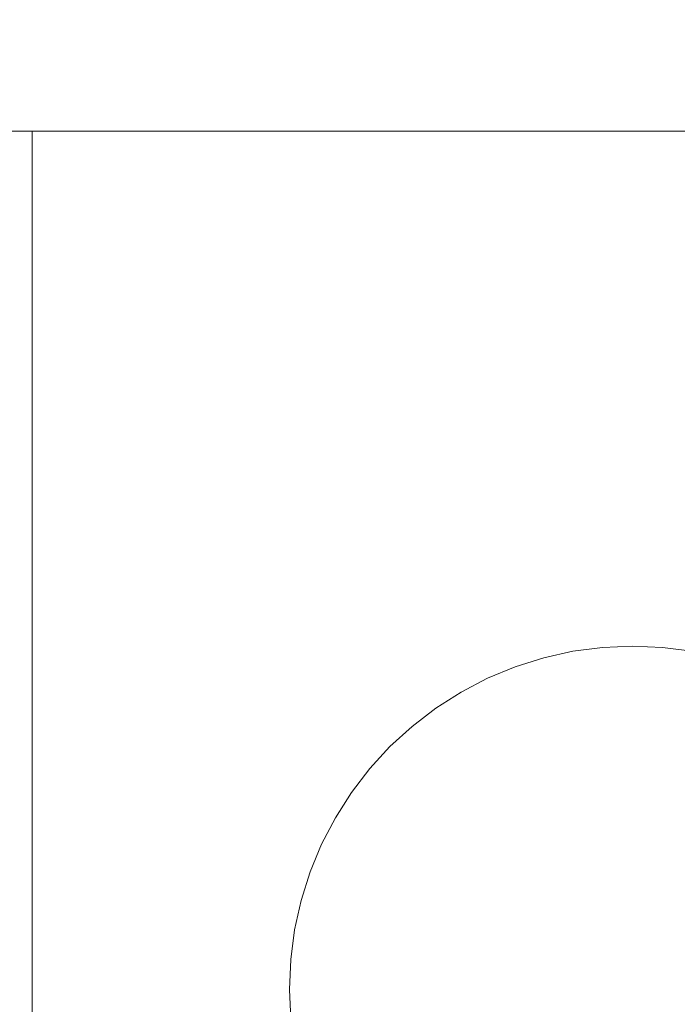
# Model space of a CAD drawing. Header units: inches. Extents: x -412 to -304, y -62 to 18.
# Tile 445 of 656: x -360.067 to -359.765, y -11.357 to -10.905. Entities that reach past the tile are written whole.
import ezdxf

# ---------------------------------------------------------------- set-up
doc = ezdxf.new("R2010")
doc.units = ezdxf.units.IN
doc.header["$LTSCALE"] = 32
doc.header["$MEASUREMENT"] = 0
doc.linetypes.add('Dash Style-1', pattern=[0.083328, 0.041656, -0.041672])
for name, color, linetype, lineweight in [('Black', 7, 'Continuous', 18), ('DashLineFill', 7, 'Dash Style-1', 13), ('Drawing', 7, 'Continuous', 18), ('Metal_HtAdjMech', 7, 'Continuous', 18), ('None', 7, 'Continuous', 18), ('SolidLine', 7, 'Continuous', 15), ('Wood_1-H', 7, 'Continuous', 13)]:
    doc.layers.add(name, color=color, linetype=linetype, lineweight=lineweight)

# ---------------------------------------------------------------- blocks, each defined once
blk = doc.blocks.new('Group-20')
at = {"layer": 'Black'}
for points in [[(-34.54794, 16.53613, 28.9791), (34.54794, 16.53613, 28.9791), (34.54794, -16.53613, 28.9791), (-34.54794, -16.53613, 28.9791)], [(-34.54794, 16.53613, 27.70079), (34.54794, 16.53613, 27.70079), (34.54794, -16.53613, 27.70079), (-34.54794, -16.53613, 27.70079)]]:
    blk.add_3dface(points, dxfattribs=at)
at = {"layer": 'Wood_1-H'}
for points in [[(-35.96494, 17.95313, 28.99879), (35.96494, 17.95313, 28.99879), (35.96494, -17.95313, 28.99879), (-35.96494, -17.95313, 28.99879)], [(-35.96494, 17.95313, 28.9791), (35.96494, 17.95313, 28.9791), (35.96494, -17.95313, 28.9791), (-35.96494, -17.95313, 28.9791)]]:
    blk.add_3dface(points, dxfattribs=at)
blk = doc.blocks.new('MpHtAdjTrough-1095 (3D)')
at = {"layer": 'Black'}
for points in [[(-17.3622, -4.05467, -1.5537), (17.3622, -4.05467, -1.5537), (17.3622, 2.5995, -3.97562), (-17.3622, 2.5995, -3.97562)], [(-17.3622, 2.59168, -4.03646), (17.3622, 2.59168, -4.03646), (17.3622, -4.07513, -1.60994), (-17.3622, -4.07513, -1.60994)]]:
    blk.add_3dface(points, dxfattribs=at)
blk = doc.blocks.new('TEK04-FrameA (3D)')
at = {"layer": 'Metal_HtAdjMech'}
for points, invisible_edges in [([(8.70318, 0.91317, 10.03937), (8.70139, 0.89955, 10.03937), (8.46457, 1.27953, 10.03937)], 10), ([(8.70139, 0.89955, 10.03937), (8.70079, 0.88583, 10.03937), (8.46457, 0.37402, 10.03937), (8.46457, 1.27953, 10.03937)], 10), ([(8.46457, 1.27953, 10.15748), (8.70139, 0.89955, 10.15748), (8.70318, 0.91317, 10.15748)], 9), ([(8.46457, 1.27953, 10.15748), (8.46457, 0.61024, 10.15748), (8.70079, 0.88583, 10.15748), (8.70139, 0.89955, 10.15748)], 10), ([(8.46457, 1.27953, 10.15748), (8.46457, 0.42393, 10.05044), (8.46457, 0.43307, 10.05519)], 9), ([(8.46457, 1.27953, 10.15748), (8.46457, 0.40458, 10.04339), (8.46457, 0.41441, 10.04649)], 9), ([(8.46457, 1.27953, 10.03937), (8.46457, 0.37402, 10.03937), (8.46457, 0.38431, 10.03982)], 8), ([(8.46457, 0.38431, 10.03982), (8.46457, 0.39453, 10.04116), (8.46457, 1.27953, 10.15748), (8.46457, 1.27953, 10.03937)], 10), ([(8.46457, 0.41441, 10.04649), (8.46457, 0.42393, 10.05044), (8.46457, 1.27953, 10.15748)], 10), ([(8.46457, 0.39453, 10.04116), (8.46457, 0.40458, 10.04339), (8.46457, 1.27953, 10.15748)], 10), ([(8.46457, 0.43307, 10.05519), (8.46457, 0.61024, 10.15748), (8.46457, 1.27953, 10.15748)], 9), ([(8.70318, 0.91317, 10.03937), (8.70318, 0.91317, 10.15748), (8.70139, 0.89955, 10.15748), (8.70139, 0.89955, 10.03937)], 5), ([(8.70139, 0.89955, 10.03937), (8.70139, 0.89955, 10.15748), (8.70079, 0.88583, 10.15748), (8.70079, 0.88583, 10.03937)], 5), ([(8.46457, 0.37402, 10.03937), (8.70079, 0.88583, 10.03937), (8.70139, 0.8721, 10.03937)], 9), ([(8.70139, 0.8721, 10.15748), (8.70079, 0.88583, 10.15748), (8.46457, 0.61024, 10.15748)], 10), ([(8.70079, 0.88583, 10.03937), (8.70079, 0.88583, 10.15748), (8.70139, 0.8721, 10.15748), (8.70139, 0.8721, 10.03937)], 5), ([(8.46457, 0.37402, 10.03937), (8.70139, 0.8721, 10.03937), (8.70318, 0.85848, 10.03937)], 9), ([(8.70318, 0.85848, 10.15748), (8.70139, 0.8721, 10.15748), (8.46457, 0.61024, 10.15748)], 10), ([(8.70139, 0.8721, 10.03937), (8.70139, 0.8721, 10.15748), (8.70318, 0.85848, 10.15748), (8.70318, 0.85848, 10.03937)], 5), ([(8.46457, 0.37402, 10.03937), (8.70318, 0.85848, 10.03937), (8.70615, 0.84507, 10.03937)], 9), ([(8.70615, 0.84507, 10.15748), (8.70318, 0.85848, 10.15748), (8.46457, 0.61024, 10.15748)], 10), ([(8.70318, 0.85848, 10.03937), (8.70318, 0.85848, 10.15748), (8.70615, 0.84507, 10.15748), (8.70615, 0.84507, 10.03937)], 5), ([(8.70615, 0.84507, 10.03937), (8.71028, 0.83197, 10.03937), (8.46457, 0.37402, 10.03937)], 10), ([(8.46457, 0.61024, 10.15748), (8.71028, 0.83197, 10.15748), (8.70615, 0.84507, 10.15748)], 9), ([(8.70615, 0.84507, 10.03937), (8.70615, 0.84507, 10.15748), (8.71028, 0.83197, 10.15748), (8.71028, 0.83197, 10.03937)], 5), ([(8.71028, 0.83197, 10.03937), (8.71554, 0.81927, 10.03937), (8.46457, 0.37402, 10.03937)], 10), ([(8.46457, 0.61024, 10.15748), (8.71554, 0.81927, 10.15748), (8.71028, 0.83197, 10.15748)], 9), ([(8.71028, 0.83197, 10.03937), (8.71028, 0.83197, 10.15748), (8.71554, 0.81927, 10.15748), (8.71554, 0.81927, 10.03937)], 5), ([(8.46457, 0.37402, 10.03937), (8.71554, 0.81927, 10.03937), (8.72189, 0.80709, 10.03937)], 9), ([(8.72189, 0.80709, 10.15748), (8.71554, 0.81927, 10.15748), (8.46457, 0.61024, 10.15748)], 10), ([(8.71554, 0.81927, 10.03937), (8.71554, 0.81927, 10.15748), (8.72189, 0.80709, 10.15748), (8.72189, 0.80709, 10.03937)], 5), ([(8.46457, 0.37402, 10.03937), (8.72189, 0.80709, 10.03937), (8.72927, 0.7955, 10.03937)], 9), ([(8.72927, 0.7955, 10.15748), (8.72189, 0.80709, 10.15748), (8.46457, 0.61024, 10.15748)], 10), ([(8.72189, 0.80709, 10.03937), (8.72189, 0.80709, 10.15748), (8.72927, 0.7955, 10.15748), (8.72927, 0.7955, 10.03937)], 5), ([(8.72927, 0.7955, 10.03937), (8.73763, 0.7846, 10.03937), (8.46457, 0.37402, 10.03937)], 10), ([(8.46457, 0.61024, 10.15748), (8.73763, 0.7846, 10.15748), (8.72927, 0.7955, 10.15748)], 9), ([(8.72927, 0.7955, 10.03937), (8.72927, 0.7955, 10.15748), (8.73763, 0.7846, 10.15748), (8.73763, 0.7846, 10.03937)], 5), ([(8.46457, 0.37402, 10.03937), (8.73763, 0.7846, 10.03937), (8.74691, 0.77447, 10.03937)], 9), ([(8.74691, 0.77447, 10.15748), (8.73763, 0.7846, 10.15748), (8.46457, 0.61024, 10.15748)], 10), ([(8.73763, 0.7846, 10.03937), (8.73763, 0.7846, 10.15748), (8.74691, 0.77447, 10.15748), (8.74691, 0.77447, 10.03937)], 5), ([(8.46457, 0.37402, 10.03937), (8.74691, 0.77447, 10.03937), (8.75704, 0.76519, 10.03937)], 9), ([(8.75704, 0.76519, 10.15748), (8.74691, 0.77447, 10.15748), (8.46457, 0.61024, 10.15748)], 10), ([(8.74691, 0.77447, 10.03937), (8.74691, 0.77447, 10.15748), (8.75704, 0.76519, 10.15748), (8.75704, 0.76519, 10.03937)], 5), ([(8.75704, 0.76519, 10.03937), (8.76794, 0.75683, 10.03937), (8.46457, 0.37402, 10.03937)], 10), ([(8.46457, 0.61024, 10.15748), (8.76794, 0.75683, 10.15748), (8.75704, 0.76519, 10.15748)], 9), ([(8.75704, 0.76519, 10.03937), (8.75704, 0.76519, 10.15748), (8.76794, 0.75683, 10.15748), (8.76794, 0.75683, 10.03937)], 5), ([(8.46457, 0.37402, 10.03937), (8.76794, 0.75683, 10.03937), (8.77953, 0.74944, 10.03937)], 9), ([(8.77953, 0.74944, 10.15748), (8.76794, 0.75683, 10.15748), (8.46457, 0.61024, 10.15748)], 10), ([(8.76794, 0.75683, 10.03937), (8.76794, 0.75683, 10.15748), (8.77953, 0.74944, 10.15748), (8.77953, 0.74944, 10.03937)], 5), ([(8.77953, 0.74944, 10.03937), (8.79171, 0.7431, 10.03937), (8.46457, 0.37402, 10.03937)], 10), ([(8.46457, 0.61024, 10.15748), (8.79171, 0.7431, 10.15748), (8.77953, 0.74944, 10.15748)], 9), ([(8.77953, 0.74944, 10.03937), (8.77953, 0.74944, 10.15748), (8.79171, 0.7431, 10.15748), (8.79171, 0.7431, 10.03937)], 5), ([(8.79171, 0.7431, 10.03937), (8.80441, 0.73784, 10.03937), (8.46457, 0.37402, 10.03937)], 10), ([(8.46457, 0.61024, 10.15748), (8.80441, 0.73784, 10.15748), (8.79171, 0.7431, 10.15748)], 9), ([(8.79171, 0.7431, 10.03937), (8.79171, 0.7431, 10.15748), (8.80441, 0.73784, 10.15748), (8.80441, 0.73784, 10.03937)], 5), ([(8.80441, 0.73784, 10.03937), (8.81751, 0.73371, 10.03937), (8.46457, 0.37402, 10.03937)], 10), ([(8.46457, 0.61024, 10.15748), (8.81751, 0.73371, 10.15748), (8.80441, 0.73784, 10.15748)], 9), ([(8.80441, 0.73784, 10.03937), (8.80441, 0.73784, 10.15748), (8.81751, 0.73371, 10.15748), (8.81751, 0.73371, 10.03937)], 5), ([(8.46457, 0.37402, 10.03937), (8.81751, 0.73371, 10.03937), (8.83092, 0.73074, 10.03937)], 9), ([(8.83092, 0.73074, 10.15748), (8.81751, 0.73371, 10.15748), (8.46457, 0.61024, 10.15748)], 10), ([(8.81751, 0.73371, 10.03937), (8.81751, 0.73371, 10.15748), (8.83092, 0.73074, 10.15748), (8.83092, 0.73074, 10.03937)], 5), ([(8.83092, 0.73074, 10.03937), (8.84454, 0.72895, 10.03937), (8.46457, 0.37402, 10.03937)], 10), ([(8.46457, 0.61024, 10.15748), (8.84454, 0.72895, 10.15748), (8.83092, 0.73074, 10.15748)], 9), ([(8.46457, 0.37402, 10.03937), (8.84454, 0.72895, 10.03937), (8.85827, 0.72835, 10.03937)], 9), ([(8.85827, 0.72835, 10.03937), (8.87199, 0.72895, 10.03937), (9.25197, 0.37402, 10.03937), (8.46457, 0.37402, 10.03937)], 14), ([(8.46457, 0.61024, 10.15748), (9.25197, 0.61024, 10.15748), (8.87199, 0.72895, 10.15748), (8.85827, 0.72835, 10.15748)], 10), ([(8.85827, 0.72835, 10.15748), (8.84454, 0.72895, 10.15748), (8.46457, 0.61024, 10.15748)], 10), ([(8.83092, 0.73074, 10.03937), (8.83092, 0.73074, 10.15748), (8.84454, 0.72895, 10.15748), (8.84454, 0.72895, 10.03937)], 5), ([(8.84454, 0.72895, 10.03937), (8.84454, 0.72895, 10.15748), (8.85827, 0.72835, 10.15748), (8.85827, 0.72835, 10.03937)], 5), ([(8.85827, 0.72835, 10.03937), (8.85827, 0.72835, 10.15748), (8.87199, 0.72895, 10.15748), (8.87199, 0.72895, 10.03937)], 5), ([(8.46457, 0.61024, 10.15748), (8.46457, 0.45753, 10.07396), (8.46457, 0.46449, 10.08156)], 9), ([(8.46457, 0.46449, 10.08156), (8.46457, 0.47077, 10.08974), (8.46457, 0.61024, 10.15748)], 10), ([(8.46457, 0.61024, 10.15748), (8.46457, 0.44994, 10.067), (8.46457, 0.45753, 10.07396)], 9), ([(8.46457, 0.61024, 10.15748), (8.46457, 0.48106, 10.10756), (8.46457, 0.485, 10.11708)], 9), ([(8.46457, 0.47077, 10.08974), (8.46457, 0.4763, 10.09843), (8.46457, 0.61024, 10.15748)], 10), ([(8.46457, 0.4763, 10.09843), (8.46457, 0.48106, 10.10756), (8.46457, 0.61024, 10.15748)], 10), ([(8.46457, 0.61024, 10.15748), (8.46457, 0.43307, 10.05519), (8.46457, 0.44176, 10.06073)], 9), ([(8.46457, 0.61024, 10.45242), (8.46457, 0.61024, 10.15748), (8.46457, 0.49213, 10.15748), (8.46457, 0.49213, 10.40354)], 10), ([(8.46457, 0.61024, 10.15748), (8.46457, 0.4881, 10.12691), (8.46457, 0.49033, 10.13697)], 9), ([(8.46457, 0.44176, 10.06073), (8.46457, 0.44994, 10.067), (8.46457, 0.61024, 10.15748)], 10), ([(8.46457, 0.61024, 10.15748), (8.46457, 0.49168, 10.14719), (8.46457, 0.49213, 10.15748)], 9), ([(8.46457, 0.485, 10.11708), (8.46457, 0.4881, 10.12691), (8.46457, 0.61024, 10.15748)], 10), ([(8.46457, 0.49033, 10.13697), (8.46457, 0.49168, 10.14719), (8.46457, 0.61024, 10.15748)], 10), ([(8.46457, 0.49213, 10.40354), (8.46457, 0.49213, 10.45242), (8.46457, 0.61024, 10.45242)], 8)]:
    blk.add_3dface(points, dxfattribs=dict(at, invisible_edges=invisible_edges))
for points in [[(9.25197, 0.61024, 10.45242), (8.46457, 0.61024, 10.45242), (8.46457, 0.49213, 10.45242), (9.25197, 0.49213, 10.45242)], [(9.25197, 0.61024, 10.15748), (8.46457, 0.61024, 10.15748), (8.46457, 0.61024, 10.45242), (9.25197, 0.61024, 10.45242)]]:
    blk.add_3dface(points, dxfattribs=at)
blk = doc.blocks.new('TEK04-Frame (3D)')
at = {"layer": 'DashLineFill', "color": 7, "transparency": 33554687}
blk.add_blockref('TEK04-FrameA (3D)', (-1.4565, -2.59843, -11.69291), dxfattribs=at)
blk = doc.blocks.new('Group-23')
at = {"layer": 'None'}
blk.add_blockref('Group-20', (0, 0), dxfattribs=at)
at = {"layer": 'SolidLine', "color": 7}
for name, p in [('MpHtAdjTrough-1095 (3D)', (0, 0, 27.70079)), ('TEK04-Frame (3D)', (-21.55512, 0, 27.70079))]:
    blk.add_blockref(name, p, dxfattribs=at)
blk = doc.blocks.new('MP Ht Adju Rect Table (3D)')
at = {"layer": 'None'}
blk.add_blockref('Group-23', (0, 0), dxfattribs=at)
at = {"layer": 'Drawing', "color": 0, "flags": 1}
for tag in ['Tag', 'Catalog', 'Option1', 'Option2', 'Option3', 'Option4', 'Option5', 'Option6', 'Option7', 'Option8', 'Option9', 'Option10', 'Option11', 'Option12', 'Custom', 'FinishGroup', 'Discount', 'Item2', 'Item3', 'Item6', 'Item9', 'Item10', 'Item12', 'Item13', 'Item16', 'Item19', 'Item20', 'Item21', 'Item22', 'Item23', 'Item24', 'Item25', 'Item8', 'Item18', 'Item1', 'Item4', 'Item5', 'Item7', 'Item11', 'Item14', 'Item15', 'Item17']:
    blk.add_attdef(tag, (-16.60664, -46.53056), '', height=0.00709, dxfattribs=at)

msp = doc.modelspace()

# ---------------------------------------------------------------- block references
at = {"layer": 'Drawing', "rotation": 270}
msp.add_blockref('MP Ht Adju Rect Table (3D)', (-358.07283, -25.50309), dxfattribs=at)

doc.saveas('drawing.dxf')
